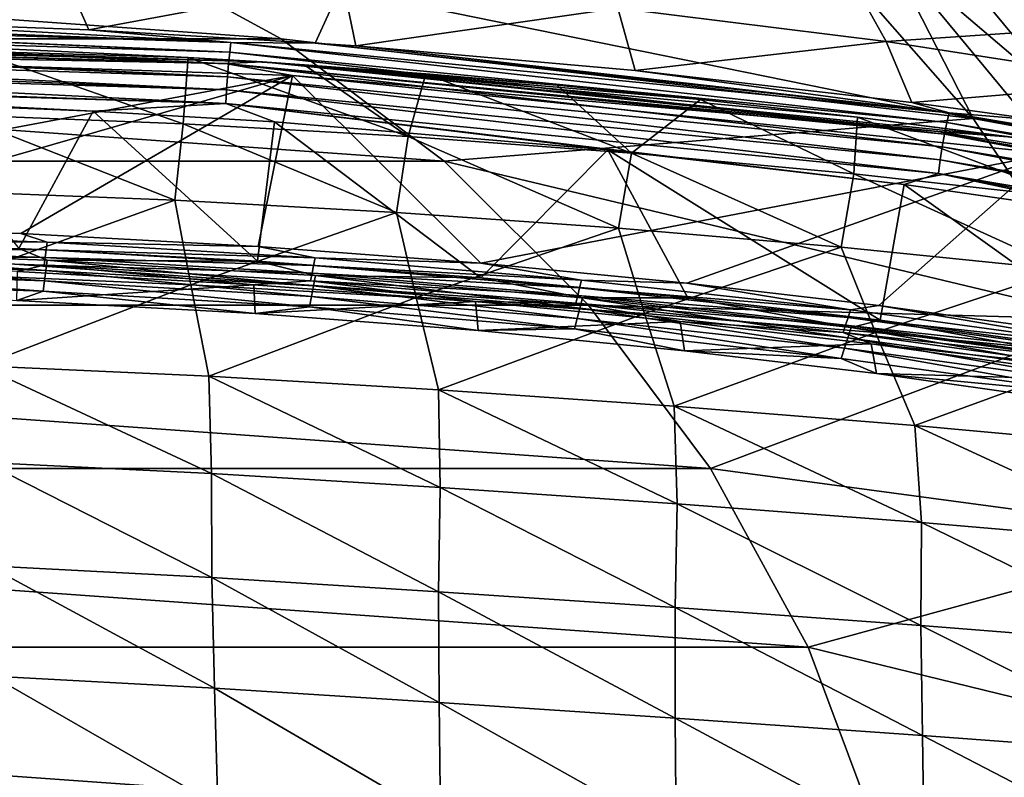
# Model space of a CAD drawing. Header units: metres. Extents: x -92 to 264, y -100 to 50.
# Tile 585 of 721: x 202.5 to 207.33, y 20.77 to 24.48. Entities that reach past the tile are written whole.
import ezdxf

# ---------------------------------------------------------------- set-up
doc = ezdxf.new("R2010")
doc.units = ezdxf.units.M
doc.layers.add('solid_21062050_01', color=7, linetype='CONTINUOUS')

msp = doc.modelspace()

# ---------------------------------------------------------------- linework, layer by layer
at = {"layer": 'solid_21062050_01'}
for points in [[(207.294907, 25.350376, -35.257172), (208.095963, 24.382065, -35.257172), (207.237473, 25.296432, -35.460682)], [(207.294907, 25.350376, -35.257172), (207.96521, 24.611923, -35.04163), (208.095963, 24.382065, -35.257172)], [(207.237473, 25.296432, -35.460682), (208.032211, 24.335747, -35.460682), (207.149216, 25.213554, -35.64225)], [(208.095963, 24.382065, -35.257172), (208.032211, 24.335747, -35.460682), (207.237473, 25.296432, -35.460682)], [(207.149216, 25.213554, -35.64225), (207.934265, 24.264582, -35.64225), (207.034348, 25.105686, -35.793232)], [(208.032211, 24.335747, -35.460682), (207.934265, 24.264582, -35.64225), (207.149216, 25.213554, -35.64225)], [(207.034348, 25.105686, -35.793232), (207.806778, 24.171961, -35.793232), (206.898331, 24.977966, -35.906437)], [(207.934265, 24.264582, -35.64225), (207.806778, 24.171961, -35.793232), (207.034348, 25.105686, -35.793232)], [(206.898331, 24.977966, -35.906437), (207.655838, 24.062294, -35.906437), (206.747665, 24.836475, -35.976471)], [(207.806778, 24.171961, -35.793232), (207.655838, 24.062294, -35.906437), (206.898331, 24.977966, -35.906437)], [(203.784546, 24.388706, -97.010002), (196.215454, 24.388706, -97.010002), (197.091904, 24.867331, -97.010002)], [(203.784546, 24.388706, -97.010002), (197.091904, 24.867331, -97.010002), (202.908096, 24.867331, -97.010002)], [(206.396591, 24.889013, -36), (207.176468, 23.998587, -36), (202.908096, 24.867331, -36)], [(203.784546, 24.388706, -36), (203.784546, 24.388706, -97.010002), (202.908096, 24.867331, -97.010002)], [(202.908096, 24.867331, -36), (203.784546, 24.388706, -36), (202.908096, 24.867331, -97.010002)], [(207.176468, 23.998587, -36), (203.784546, 24.388706, -36), (202.908096, 24.867331, -36)], [(206.747665, 24.836475, -35.976471), (207.176468, 23.998587, -36), (206.396591, 24.889013, -36)], [(206.747665, 24.836475, -35.976471), (207.488632, 23.940805, -35.976471), (207.176468, 23.998587, -36)], [(207.655838, 24.062294, -35.906437), (207.488632, 23.940805, -35.976471), (206.747665, 24.836475, -35.976471)], [(202.704193, 24.747511, 116.141663), (201.448273, 24.485466, 118.27607), (202.84227, 24.433966, 118.308525)], [(204.087067, 24.664352, 116.169136), (202.704193, 24.747511, 116.141663), (202.84227, 24.433966, 118.308525)], [(204.087067, 24.664352, 116.169136), (202.84227, 24.433966, 118.308525), (203.951111, 24.368528, 118.345375)], [(204.15062, 24.354254, 118.353264), (204.087067, 24.664352, 116.169136), (203.951111, 24.368528, 118.345375)], [(205.434723, 24.538719, 116.2481), (204.087067, 24.664352, 116.169136), (204.15062, 24.354254, 118.353264)], [(207.841278, 24.448856, 114.370049), (207.630234, 24.703587, 112.31485), (206.594009, 24.65596, 114.230843)], [(206.74968, 24.375963, 116.344032), (206.594009, 24.65596, 114.230843), (205.434723, 24.538719, 116.2481)], [(207.841278, 24.448856, 114.370049), (206.594009, 24.65596, 114.230843), (206.74968, 24.375963, 116.344032)], [(205.434723, 24.538719, 116.2481), (204.15062, 24.354254, 118.353264), (205.520401, 24.233866, 118.421494)], [(206.74968, 24.375963, 116.344032), (205.434723, 24.538719, 116.2481), (205.520401, 24.233866, 118.421494)], [(203.53862, 24.371174, 118.409752), (201.448273, 24.485466, 118.27607), (200, 24.504158, 118.261986)], [(200, 24.480251, 118.339745), (203.53862, 24.371174, 118.409752), (200, 24.504158, 118.261986)], [(203.532791, 24.324409, 118.484573), (203.53862, 24.371174, 118.409752), (200, 24.480251, 118.339745)], [(200, 24.477074, 118.34655), (203.532791, 24.324409, 118.484573), (200, 24.480251, 118.339745)], [(200, 24.477074, 118.34655), (200, 24.433168, 118.415253), (203.532791, 24.324409, 118.484573)], [(203.53862, 24.371174, 118.409752), (202.84227, 24.433966, 118.308525), (201.448273, 24.485466, 118.27607)], [(200, 24.433168, 118.415253), (200, 24.425278, 118.424408), (203.527115, 24.266424, 118.537613)], [(203.532791, 24.324409, 118.484573), (200, 24.433168, 118.415253), (203.527115, 24.266424, 118.537613)], [(200, 24.425278, 118.424408), (200, 24.37557, 118.46814), (203.527115, 24.266424, 118.537613)], [(203.53862, 24.371174, 118.409752), (203.951111, 24.368528, 118.345375), (202.84227, 24.433966, 118.308525)], [(208.046188, 24.175425, 116.470116), (207.841278, 24.448856, 114.370049), (206.74968, 24.375963, 116.344032)], [(204.583771, 23.790457, -97.010002), (195.416229, 23.790457, -97.010002), (196.215454, 24.388706, -97.010002)], [(204.583771, 23.790457, -97.010002), (196.215454, 24.388706, -97.010002), (203.784546, 24.388706, -97.010002)], [(200, 24.387014, 118.902557), (200, 24.394146, 118.941711), (203.694046, 24.276728, 119.017807)], [(203.329208, 24.297821, 119.081635), (203.694046, 24.276728, 119.017807), (200, 24.394146, 118.941711)], [(202.224655, 24.350567, 119.047348), (203.329208, 24.297821, 119.081635), (200, 24.394146, 118.941711)], [(200, 24.387014, 118.902557), (203.694046, 24.276728, 119.017807), (200, 24.374779, 118.864731)], [(200, 24.37557, 118.46814), (200, 24.360813, 118.477524), (203.521973, 24.20351, 118.569229)], [(203.527115, 24.266424, 118.537613), (200, 24.37557, 118.46814), (203.521973, 24.20351, 118.569229)], [(200, 24.366947, 118.846794), (200, 24.374779, 118.864731), (203.510941, 24.268717, 118.933533)], [(203.694046, 24.276728, 119.017807), (203.510941, 24.268717, 118.933533), (200, 24.374779, 118.864731)], [(207.04689, 23.979544, 118.684593), (203.53862, 24.371174, 118.409752), (203.532791, 24.324409, 118.484573)], [(203.53862, 24.371174, 118.409752), (207.058655, 24.026037, 118.610306), (203.951111, 24.368528, 118.345375)], [(207.04689, 23.979544, 118.684593), (207.058655, 24.026037, 118.610306), (203.53862, 24.371174, 118.409752)], [(204.583771, 23.790457, -36), (204.583771, 23.790457, -97.010002), (203.784546, 24.388706, -97.010002)], [(203.784546, 24.388706, -36), (204.583771, 23.790457, -36), (203.784546, 24.388706, -97.010002)], [(207.176468, 23.998587, -36), (204.583771, 23.790457, -36), (203.784546, 24.388706, -36)], [(207.058655, 24.026037, 118.610306), (204.15062, 24.354254, 118.353264), (203.951111, 24.368528, 118.345375)], [(206.74968, 24.375963, 116.344032), (205.520401, 24.233866, 118.421494), (206.875259, 24.076433, 118.51078)], [(208.046188, 24.175425, 116.470116), (206.74968, 24.375963, 116.344032), (206.875259, 24.076433, 118.51078)], [(200, 24.366947, 118.846794), (203.510941, 24.268717, 118.933533), (200, 24.336798, 118.796722)], [(200, 24.360813, 118.477524), (200, 24.314453, 118.499405), (203.521973, 24.20351, 118.569229)], [(203.840286, 24.210171, 118.880165), (200, 23.489403, 118.491638), (200, 24.336798, 118.796722)], [(203.510941, 24.268717, 118.933533), (203.840286, 24.210171, 118.880165), (200, 24.336798, 118.796722)], [(202.198135, 24.01689, 121.268204), (203.304291, 23.973225, 121.252739), (202.224655, 24.350567, 119.047348)], [(203.304291, 23.973225, 121.252739), (203.329208, 24.297821, 119.081635), (202.224655, 24.350567, 119.047348)], [(203.532791, 24.324409, 118.484573), (203.527115, 24.266424, 118.537613), (207.035263, 23.921919, 118.737053)], [(207.04689, 23.979544, 118.684593), (203.532791, 24.324409, 118.484573), (207.035263, 23.921919, 118.737053)], [(207.058655, 24.026037, 118.610306), (205.520401, 24.233866, 118.421494), (204.15062, 24.354254, 118.353264)], [(200, 24.314453, 118.499405), (200, 24.279024, 118.510033), (203.517395, 24.13966, 118.584702)], [(203.521973, 24.20351, 118.569229), (200, 24.314453, 118.499405), (203.517395, 24.13966, 118.584702)], [(200, 24.279024, 118.510033), (200, 24.247126, 118.516052), (203.517395, 24.13966, 118.584702)], [(203.304291, 23.973225, 121.252739), (204.407135, 23.910658, 121.23584), (203.329208, 24.297821, 119.081635)], [(203.329208, 24.297821, 119.081635), (203.896957, 24.262102, 119.104286), (203.694046, 24.276728, 119.017807)], [(204.407135, 23.910658, 121.23584), (203.896957, 24.262102, 119.104286), (203.329208, 24.297821, 119.081635)], [(203.694046, 24.276728, 119.017807), (207.003418, 23.935202, 119.132072), (203.510941, 24.268717, 118.933533)], [(203.694046, 24.276728, 119.017807), (207.366882, 23.907055, 119.236732), (207.003418, 23.935202, 119.132072)], [(206.609619, 24.004515, 119.258354), (207.366882, 23.907055, 119.236732), (203.694046, 24.276728, 119.017807)], [(205.840775, 24.092304, 119.207077), (206.609619, 24.004515, 119.258354), (203.694046, 24.276728, 119.017807)], [(205.137375, 24.162363, 119.16552), (205.840775, 24.092304, 119.207077), (203.694046, 24.276728, 119.017807)], [(204.49472, 24.217819, 119.131851), (205.137375, 24.162363, 119.16552), (203.694046, 24.276728, 119.017807)], [(203.896957, 24.262102, 119.104286), (204.49472, 24.217819, 119.131851), (203.694046, 24.276728, 119.017807)], [(200, 24.247126, 118.516052), (200, 24.190165, 118.518188), (203.513153, 24.072693, 118.586136)], [(203.517395, 24.13966, 118.584702), (200, 24.247126, 118.516052), (203.513153, 24.072693, 118.586136)], [(203.510941, 24.268717, 118.933533), (207.003418, 23.935202, 119.132072), (203.840286, 24.210171, 118.880165)], [(203.527115, 24.266424, 118.537613), (203.521973, 24.20351, 118.569229), (207.024567, 23.859415, 118.768097)], [(207.035263, 23.921919, 118.737053), (203.527115, 24.266424, 118.537613), (207.024567, 23.859415, 118.768097)], [(204.407135, 23.910658, 121.23584), (204.49472, 24.217819, 119.131851), (203.896957, 24.262102, 119.104286)], [(207.058655, 24.026037, 118.610306), (206.875259, 24.076433, 118.51078), (205.520401, 24.233866, 118.421494)], [(203.840286, 24.210171, 118.880165), (201.285233, 23.474718, 118.500793), (200, 23.489403, 118.491638)], [(200, 24.190165, 118.518188), (200, 24.180218, 118.517456), (203.513153, 24.072693, 118.586136)], [(200, 24.180218, 118.517456), (201.94046, 24.072819, 118.521935), (202.863007, 24.033998, 118.546593)], [(203.513153, 24.072693, 118.586136), (200, 24.180218, 118.517456), (202.863007, 24.033998, 118.546593)], [(203.840286, 24.210171, 118.880165), (202.508377, 23.4356, 118.52729), (201.285233, 23.474718, 118.500793)], [(203.840286, 24.210171, 118.880165), (203.672592, 23.372097, 118.567406), (202.508377, 23.4356, 118.52729)], [(203.521973, 24.20351, 118.569229), (203.517395, 24.13966, 118.584702), (207.014969, 23.795994, 118.78302)], [(207.024567, 23.859415, 118.768097), (203.521973, 24.20351, 118.569229), (207.014969, 23.795994, 118.78302)], [(203.840286, 24.210171, 118.880165), (204.764191, 23.289936, 118.618523), (203.672592, 23.372097, 118.567406)], [(203.840286, 24.210171, 118.880165), (207.555038, 23.825739, 119.113564), (204.764191, 23.289936, 118.618523)], [(207.003418, 23.935202, 119.132072), (207.555038, 23.825739, 119.113564), (203.840286, 24.210171, 118.880165)], [(204.407135, 23.910658, 121.23584), (205.502502, 23.828587, 121.219406), (204.49472, 24.217819, 119.131851)], [(205.502502, 23.828587, 121.219406), (205.137375, 24.162363, 119.16552), (204.49472, 24.217819, 119.131851)], [(208.046188, 24.175425, 116.470116), (206.875259, 24.076433, 118.51078), (207.517502, 23.988831, 118.558975)], [(203.517395, 24.13966, 118.584702), (203.513153, 24.072693, 118.586136), (207.005981, 23.729485, 118.783905)], [(207.014969, 23.795994, 118.78302), (203.517395, 24.13966, 118.584702), (207.005981, 23.729485, 118.783905)], [(205.502502, 23.828587, 121.219406), (205.840775, 24.092304, 119.207077), (205.137375, 24.162363, 119.16552)], [(205.502502, 23.828587, 121.219406), (206.591293, 23.727037, 121.203102), (205.840775, 24.092304, 119.207077)], [(206.591293, 23.727037, 121.203102), (206.609619, 24.004515, 119.258354), (205.840775, 24.092304, 119.207077)], [(201.94046, 24.072819, 118.521935), (202.498734, 23.362373, 118.287766), (202.863007, 24.033998, 118.546593)], [(202.863007, 24.033998, 118.546593), (202.498734, 23.362373, 118.287766), (203.668808, 23.299643, 118.328133)], [(203.513153, 24.072693, 118.586136), (202.863007, 24.033998, 118.546593), (203.75293, 23.981693, 118.579132)], [(202.863007, 24.033998, 118.546593), (203.668808, 23.299643, 118.328133), (203.75293, 23.981693, 118.579132)], [(203.513153, 24.072693, 118.586136), (205.3862, 23.844568, 118.660164), (206.838562, 23.675968, 118.754913)], [(207.005981, 23.729485, 118.783905), (203.513153, 24.072693, 118.586136), (206.838562, 23.675968, 118.754913)], [(203.513153, 24.072693, 118.586136), (203.75293, 23.981693, 118.579132), (205.3862, 23.844568, 118.660164)], [(207.058655, 24.026037, 118.610306), (207.517502, 23.988831, 118.558975), (206.875259, 24.076433, 118.51078)], [(202.179504, 23.640862, 123.661911), (203.264374, 23.597813, 123.654701), (202.198135, 24.01689, 121.268204)], [(203.264374, 23.597813, 123.654701), (203.304291, 23.973225, 121.252739), (202.198135, 24.01689, 121.268204)], [(207.176468, 23.998587, -36), (207.833191, 23.014103, -36), (204.583771, 23.790457, -36)], [(206.591293, 23.727037, 121.203102), (207.675247, 23.606138, 121.186203), (206.609619, 24.004515, 119.258354)], [(206.609619, 24.004515, 119.258354), (207.445053, 23.895948, 119.321136), (207.366882, 23.907055, 119.236732)], [(207.675247, 23.606138, 121.186203), (207.445053, 23.895948, 119.321136), (206.609619, 24.004515, 119.258354)], [(210.518524, 23.394466, 119.009285), (207.058655, 24.026037, 118.610306), (207.04689, 23.979544, 118.684593)], [(207.058655, 24.026037, 118.610306), (210.536041, 23.440529, 118.935867), (207.517502, 23.988831, 118.558975)], [(210.518524, 23.394466, 119.009285), (210.536041, 23.440529, 118.935867), (207.058655, 24.026037, 118.610306)], [(207.488632, 23.940805, -35.976471), (207.833191, 23.014103, -36), (207.176468, 23.998587, -36)], [(203.264374, 23.597813, 123.654701), (204.349792, 23.537916, 123.642372), (203.304291, 23.973225, 121.252739)], [(204.349792, 23.537916, 123.642372), (204.407135, 23.910658, 121.23584), (203.304291, 23.973225, 121.252739)], [(203.75293, 23.981693, 118.579132), (203.668808, 23.299643, 118.328133), (204.763504, 23.217419, 118.379128)], [(203.75293, 23.981693, 118.579132), (204.763504, 23.217419, 118.379128), (205.3862, 23.844568, 118.660164)], [(207.003418, 23.935202, 119.132072), (210.456284, 23.371937, 119.454819), (207.555038, 23.825739, 119.113564)], [(207.366882, 23.907055, 119.236732), (210.456284, 23.371937, 119.454819), (207.003418, 23.935202, 119.132072)], [(207.04689, 23.979544, 118.684593), (207.035263, 23.921919, 118.737053), (210.501251, 23.337414, 119.060806)], [(210.518524, 23.394466, 119.009285), (207.04689, 23.979544, 118.684593), (210.501251, 23.337414, 119.060806)], [(204.349792, 23.537916, 123.642372), (205.437988, 23.461304, 123.623947), (204.407135, 23.910658, 121.23584)], [(205.437988, 23.461304, 123.623947), (205.502502, 23.828587, 121.219406), (204.407135, 23.910658, 121.23584)], [(207.035263, 23.921919, 118.737053), (207.024567, 23.859415, 118.768097), (210.485413, 23.275553, 119.090927)], [(210.501251, 23.337414, 119.060806), (207.035263, 23.921919, 118.737053), (210.485413, 23.275553, 119.090927)], [(205.3862, 23.844568, 118.660164), (204.763504, 23.217419, 118.379128), (205.778305, 23.119642, 118.437485)], [(205.3862, 23.844568, 118.660164), (205.778305, 23.119642, 118.437485), (206.721069, 23.010183, 118.501251)], [(205.3862, 23.844568, 118.660164), (206.721069, 23.010183, 118.501251), (206.838562, 23.675968, 118.754913)], [(207.024567, 23.859415, 118.768097), (207.014969, 23.795994, 118.78302), (210.471191, 23.212797, 119.104965)], [(210.485413, 23.275553, 119.090927), (207.024567, 23.859415, 118.768097), (210.471191, 23.212797, 119.104965)], [(205.290451, 23.083771, -97.010002), (194.709549, 23.083771, -97.010002), (195.416229, 23.790457, -97.010002)], [(205.290451, 23.083771, -97.010002), (195.416229, 23.790457, -97.010002), (204.583771, 23.790457, -97.010002)], [(205.290451, 23.083771, -36), (205.290451, 23.083771, -97.010002), (204.583771, 23.790457, -97.010002)], [(204.583771, 23.790457, -36), (205.290451, 23.083771, -36), (204.583771, 23.790457, -97.010002)], [(207.833191, 23.014103, -36), (205.290451, 23.083771, -36), (204.583771, 23.790457, -36)], [(207.555038, 23.825739, 119.113564), (205.772659, 23.192181, 118.676559), (204.764191, 23.289936, 118.618523)], [(205.437988, 23.461304, 123.623947), (206.528824, 23.367819, 123.599457), (205.502502, 23.828587, 121.219406)], [(206.528824, 23.367819, 123.599457), (206.591293, 23.727037, 121.203102), (205.502502, 23.828587, 121.219406)], [(207.555038, 23.825739, 119.113564), (206.713287, 23.083166, 118.740509), (205.772659, 23.192181, 118.676559)], [(207.555038, 23.825739, 119.113564), (208.005081, 22.903349, 118.843193), (206.713287, 23.083166, 118.740509)], [(207.014969, 23.795994, 118.78302), (207.005981, 23.729485, 118.783905), (210.457932, 23.147001, 119.104973)], [(210.471191, 23.212797, 119.104965), (207.014969, 23.795994, 118.78302), (210.457932, 23.147001, 119.104973)], [(206.528824, 23.367819, 123.599457), (207.621628, 23.257242, 123.569199), (206.591293, 23.727037, 121.203102)], [(207.621628, 23.257242, 123.569199), (207.675247, 23.606138, 121.186203), (206.591293, 23.727037, 121.203102)], [(207.005981, 23.729485, 118.783905), (206.838562, 23.675968, 118.754913), (208.143158, 23.48756, 118.858673)], [(207.005981, 23.729485, 118.783905), (208.143158, 23.48756, 118.858673), (209.323486, 23.287939, 118.968307)], [(210.457932, 23.147001, 119.104973), (207.005981, 23.729485, 118.783905), (209.323486, 23.287939, 118.968307)], [(206.838562, 23.675968, 118.754913), (206.721069, 23.010183, 118.501251), (208.017914, 22.830656, 118.604385)], [(206.838562, 23.675968, 118.754913), (208.017914, 22.830656, 118.604385), (208.143158, 23.48756, 118.858673)], [(202.241425, 23.230602, 126.145065), (203.264374, 23.597813, 123.654701), (202.179504, 23.640862, 123.661911)], [(202.241425, 23.230602, 126.145065), (203.341736, 23.183855, 126.148109), (203.264374, 23.597813, 123.654701)], [(203.341736, 23.183855, 126.148109), (204.349792, 23.537916, 123.642372), (203.264374, 23.597813, 123.654701)], [(203.341736, 23.183855, 126.148109), (204.446518, 23.120977, 126.141739), (204.349792, 23.537916, 123.642372)], [(204.446518, 23.120977, 126.141739), (205.437988, 23.461304, 123.623947), (204.349792, 23.537916, 123.642372)], [(201.319061, 23.437347, 118.605148), (201.285233, 23.474718, 118.500793), (202.508377, 23.4356, 118.52729)], [(204.446518, 23.120977, 126.141739), (205.565689, 23.043001, 126.121445), (205.437988, 23.461304, 123.623947)], [(205.565689, 23.043001, 126.121445), (206.528824, 23.367819, 123.599457), (205.437988, 23.461304, 123.623947)], [(201.316666, 23.399729, 118.709641), (201.319061, 23.437347, 118.605148), (202.637894, 23.392252, 118.634674)], [(202.637894, 23.392252, 118.634674), (201.319061, 23.437347, 118.605148), (202.508377, 23.4356, 118.52729)], [(202.637894, 23.392252, 118.634674), (202.508377, 23.4356, 118.52729), (203.672592, 23.372097, 118.567406)], [(202.628281, 23.31707, 118.843506), (201.311859, 23.324493, 118.91861), (201.314255, 23.362112, 118.814125)], [(201.314255, 23.362112, 118.814125), (201.316666, 23.399729, 118.709641), (202.633087, 23.354662, 118.73909)], [(202.628281, 23.31707, 118.843506), (201.314255, 23.362112, 118.814125), (202.633087, 23.354662, 118.73909)], [(202.633087, 23.354662, 118.73909), (201.316666, 23.399729, 118.709641), (202.637894, 23.392252, 118.634674)], [(201.31871, 23.350128, 118.403679), (202.638428, 23.305086, 118.433098), (202.498734, 23.362373, 118.287766)], [(202.638428, 23.305086, 118.433098), (203.668808, 23.299643, 118.328133), (202.498734, 23.362373, 118.287766)], [(202.633087, 23.354662, 118.73909), (202.637894, 23.392252, 118.634674), (203.950974, 23.315819, 118.682884)], [(203.950974, 23.315819, 118.682884), (202.637894, 23.392252, 118.634674), (203.672592, 23.372097, 118.567406)], [(203.950974, 23.315819, 118.682884), (203.672592, 23.372097, 118.567406), (204.764191, 23.289936, 118.618523)], [(205.565689, 23.043001, 126.121445), (206.697922, 22.949574, 126.087708), (206.528824, 23.367819, 123.599457)], [(206.697922, 22.949574, 126.087708), (207.621628, 23.257242, 123.569199), (206.528824, 23.367819, 123.599457)], [(202.628281, 23.31707, 118.843506), (202.623474, 23.279478, 118.947914), (201.311859, 23.324493, 118.91861)], [(201.311859, 23.324493, 118.91861), (202.623474, 23.279478, 118.947914), (202.492859, 23.248287, 119.04689)], [(201.315445, 23.299084, 118.545456), (202.631897, 23.254078, 118.574783), (201.31871, 23.350128, 118.403679)], [(202.631897, 23.254078, 118.574783), (202.638428, 23.305086, 118.433098), (201.31871, 23.350128, 118.403679)], [(203.936584, 23.240723, 118.891472), (202.623474, 23.279478, 118.947914), (202.628281, 23.31707, 118.843506)], [(202.628281, 23.31707, 118.843506), (202.633087, 23.354662, 118.73909), (203.943787, 23.278271, 118.787178)], [(203.936584, 23.240723, 118.891472), (202.628281, 23.31707, 118.843506), (203.943787, 23.278271, 118.787178)], [(203.943787, 23.278271, 118.787178), (202.633087, 23.354662, 118.73909), (203.950974, 23.315819, 118.682884)], [(203.943787, 23.278271, 118.787178), (203.950974, 23.315819, 118.682884), (205.25737, 23.206629, 118.749191)], [(205.25737, 23.206629, 118.749191), (203.950974, 23.315819, 118.682884), (204.764191, 23.289936, 118.618523)], [(201.31218, 23.248039, 118.687241), (202.625366, 23.20307, 118.716461), (201.315445, 23.299084, 118.545456)], [(202.625366, 23.20307, 118.716461), (202.631897, 23.254078, 118.574783), (201.315445, 23.299084, 118.545456)], [(202.623474, 23.279478, 118.947914), (203.651108, 23.184496, 119.086777), (202.492859, 23.248287, 119.04689)], [(203.936584, 23.240723, 118.891472), (203.929382, 23.203175, 118.995758), (202.623474, 23.279478, 118.947914)], [(202.623474, 23.279478, 118.947914), (203.929382, 23.203175, 118.995758), (203.651108, 23.184496, 119.086777)], [(202.631897, 23.254078, 118.574783), (203.943939, 23.178127, 118.623093), (202.638428, 23.305086, 118.433098)], [(202.638428, 23.305086, 118.433098), (203.95372, 23.229076, 118.481575), (203.668808, 23.299643, 118.328133)], [(203.943939, 23.178127, 118.623093), (203.95372, 23.229076, 118.481575), (202.638428, 23.305086, 118.433098)], [(203.95372, 23.229076, 118.481575), (204.763504, 23.217419, 118.379128), (203.668808, 23.299643, 118.328133)], [(203.936584, 23.240723, 118.891472), (203.943787, 23.278271, 118.787178), (205.247787, 23.16914, 118.853317)], [(205.247787, 23.16914, 118.853317), (203.943787, 23.278271, 118.787178), (205.25737, 23.206629, 118.749191)], [(205.25737, 23.206629, 118.749191), (204.764191, 23.289936, 118.618523), (205.772659, 23.192181, 118.676559)], [(201.31218, 23.248039, 118.687241), (201.308914, 23.196995, 118.829025), (202.61882, 23.152061, 118.858147)], [(201.31218, 23.248039, 118.687241), (202.61882, 23.152061, 118.858147), (202.625366, 23.20307, 118.716461)], [(202.31221, 22.787552, 128.710114), (203.341736, 23.183855, 126.148109), (202.241425, 23.230602, 126.145065)], [(202.492859, 23.248287, 119.04689), (203.651108, 23.184496, 119.086777), (202.489731, 23.106804, 118.995811)], [(202.625366, 23.20307, 118.716461), (203.934143, 23.127178, 118.76461), (202.631897, 23.254078, 118.574783)], [(203.934143, 23.127178, 118.76461), (203.943939, 23.178127, 118.623093), (202.631897, 23.254078, 118.574783)], [(205.238205, 23.131653, 118.957436), (203.929382, 23.203175, 118.995758), (203.936584, 23.240723, 118.891472)], [(205.238205, 23.131653, 118.957436), (203.936584, 23.240723, 118.891472), (205.247787, 23.16914, 118.853317)], [(203.943939, 23.178127, 118.623093), (205.248291, 23.069294, 118.689171), (203.95372, 23.229076, 118.481575)], [(203.95372, 23.229076, 118.481575), (205.261307, 23.120161, 118.547882), (204.763504, 23.217419, 118.379128)], [(205.248291, 23.069294, 118.689171), (205.261307, 23.120161, 118.547882), (203.95372, 23.229076, 118.481575)], [(205.261307, 23.120161, 118.547882), (205.778305, 23.119642, 118.437485), (204.763504, 23.217419, 118.379128)], [(206.697922, 22.949574, 126.087708), (207.839691, 22.840069, 126.041985), (207.621628, 23.257242, 123.569199)], [(202.489731, 23.106804, 118.995811), (202.61882, 23.152061, 118.858147), (201.308914, 23.196995, 118.829025)], [(202.31221, 22.787552, 128.710114), (203.429703, 22.736008, 128.725281), (203.341736, 23.183855, 126.148109)], [(203.651108, 23.184496, 119.086777), (203.657333, 23.042656, 119.03611), (202.489731, 23.106804, 118.995811)], [(202.625366, 23.20307, 118.716461), (202.61882, 23.152061, 118.858147), (203.924362, 23.076229, 118.906128)], [(202.625366, 23.20307, 118.716461), (203.924362, 23.076229, 118.906128), (203.934143, 23.127178, 118.76461)], [(203.429703, 22.736008, 128.725281), (204.446518, 23.120977, 126.141739), (203.341736, 23.183855, 126.148109)], [(203.929382, 23.203175, 118.995758), (204.737289, 23.101938, 119.137619), (203.651108, 23.184496, 119.086777)], [(203.651108, 23.184496, 119.086777), (204.737289, 23.101938, 119.137619), (203.657333, 23.042656, 119.03611)], [(205.238205, 23.131653, 118.957436), (205.228638, 23.094164, 119.061562), (203.929382, 23.203175, 118.995758)], [(203.929382, 23.203175, 118.995758), (205.228638, 23.094164, 119.061562), (204.737289, 23.101938, 119.137619)], [(203.934143, 23.127178, 118.76461), (205.23526, 23.018429, 118.830452), (203.943939, 23.178127, 118.623093)], [(205.23526, 23.018429, 118.830452), (205.248291, 23.069294, 118.689171), (203.943939, 23.178127, 118.623093)], [(205.238205, 23.131653, 118.957436), (205.247787, 23.16914, 118.853317), (206.563049, 23.024202, 118.938004)], [(205.247787, 23.16914, 118.853317), (205.25737, 23.206629, 118.749191), (206.575027, 23.061613, 118.834106)], [(206.563049, 23.024202, 118.938004), (205.247787, 23.16914, 118.853317), (206.575027, 23.061613, 118.834106)], [(206.575027, 23.061613, 118.834106), (205.25737, 23.206629, 118.749191), (205.772659, 23.192181, 118.676559)], [(206.575027, 23.061613, 118.834106), (205.772659, 23.192181, 118.676559), (206.713287, 23.083166, 118.740509)], [(202.489731, 23.106804, 118.995811), (203.657333, 23.042656, 119.03611), (202.61882, 23.152061, 118.858147)], [(203.657333, 23.042656, 119.03611), (203.924362, 23.076229, 118.906128), (202.61882, 23.152061, 118.858147)], [(203.429703, 22.736008, 128.725281), (204.556824, 22.669115, 128.725662), (204.446518, 23.120977, 126.141739)], [(203.934143, 23.127178, 118.76461), (203.924362, 23.076229, 118.906128), (205.222229, 22.967564, 118.971741)], [(203.934143, 23.127178, 118.76461), (205.222229, 22.967564, 118.971741), (205.23526, 23.018429, 118.830452)], [(204.556824, 22.669115, 128.725662), (205.565689, 23.043001, 126.121445), (204.446518, 23.120977, 126.141739)], [(206.551056, 22.986794, 119.041908), (205.228638, 23.094164, 119.061562), (205.238205, 23.131653, 118.957436)], [(206.551056, 22.986794, 119.041908), (205.238205, 23.131653, 118.957436), (206.563049, 23.024202, 118.938004)], [(205.248291, 23.069294, 118.689171), (206.562164, 22.924583, 118.773567), (205.261307, 23.120161, 118.547882)], [(205.261307, 23.120161, 118.547882), (206.578445, 22.975344, 118.632584), (205.778305, 23.119642, 118.437485)], [(206.562164, 22.924583, 118.773567), (206.578445, 22.975344, 118.632584), (205.261307, 23.120161, 118.547882)], [(206.578445, 22.975344, 118.632584), (206.721069, 23.010183, 118.501251), (205.778305, 23.119642, 118.437485)], [(205.888702, 22.284546, -97.010002), (194.111298, 22.284546, -97.010002), (194.709549, 23.083771, -97.010002)], [(205.888702, 22.284546, -97.010002), (194.709549, 23.083771, -97.010002), (205.290451, 23.083771, -97.010002)], [(204.737289, 23.101938, 119.137619), (204.750977, 22.959505, 119.087486), (203.657333, 23.042656, 119.03611)], [(203.657333, 23.042656, 119.03611), (204.750977, 22.959505, 119.087486), (203.924362, 23.076229, 118.906128)], [(204.750977, 22.959505, 119.087486), (205.222229, 22.967564, 118.971741), (203.924362, 23.076229, 118.906128)], [(204.737289, 23.101938, 119.137619), (205.740494, 23.003695, 119.19532), (204.750977, 22.959505, 119.087486)], [(205.228638, 23.094164, 119.061562), (205.740494, 23.003695, 119.19532), (204.737289, 23.101938, 119.137619)], [(206.551056, 22.986794, 119.041908), (206.539078, 22.949385, 119.145805), (205.228638, 23.094164, 119.061562)], [(205.228638, 23.094164, 119.061562), (206.539078, 22.949385, 119.145805), (205.740494, 23.003695, 119.19532)], [(205.23526, 23.018429, 118.830452), (206.545868, 22.873825, 118.914551), (205.248291, 23.069294, 118.689171)], [(206.545868, 22.873825, 118.914551), (206.562164, 22.924583, 118.773567), (205.248291, 23.069294, 118.689171)], [(205.888702, 22.284546, -36), (205.888702, 22.284546, -97.010002), (205.290451, 23.083771, -97.010002)], [(205.290451, 23.083771, -36), (205.888702, 22.284546, -36), (205.290451, 23.083771, -97.010002)], [(207.833191, 23.014103, -36), (205.888702, 22.284546, -36), (205.290451, 23.083771, -36)], [(207.943314, 22.873697, 118.941727), (206.575027, 23.061613, 118.834106), (206.713287, 23.083166, 118.740509)], [(207.943314, 22.873697, 118.941727), (206.713287, 23.083166, 118.740509), (208.005081, 22.903349, 118.843193)], [(204.556824, 22.669115, 128.725662), (205.711777, 22.588892, 128.702942), (205.565689, 23.043001, 126.121445)], [(205.23526, 23.018429, 118.830452), (205.222229, 22.967564, 118.971741), (206.529587, 22.823069, 119.055534)], [(205.23526, 23.018429, 118.830452), (206.529587, 22.823069, 119.055534), (206.545868, 22.873825, 118.914551)], [(205.711777, 22.588892, 128.702942), (206.697922, 22.949574, 126.087708), (205.565689, 23.043001, 126.121445)], [(206.551056, 22.986794, 119.041908), (206.563049, 23.024202, 118.938004), (207.928833, 22.836388, 119.045349)], [(206.563049, 23.024202, 118.938004), (206.575027, 23.061613, 118.834106), (207.943314, 22.873697, 118.941727)], [(207.928833, 22.836388, 119.045349), (206.563049, 23.024202, 118.938004), (207.943314, 22.873697, 118.941727)], [(205.740494, 23.003695, 119.19532), (205.76207, 22.85965, 119.14566), (204.750977, 22.959505, 119.087486)], [(205.740494, 23.003695, 119.19532), (206.675934, 22.894173, 119.258888), (205.76207, 22.85965, 119.14566)], [(206.539078, 22.949385, 119.145805), (206.675934, 22.894173, 119.258888), (205.740494, 23.003695, 119.19532)], [(207.833191, 23.014103, -36), (208.355453, 21.952848, -36), (205.888702, 22.284546, -36)], [(207.914352, 22.79908, 119.148964), (206.539078, 22.949385, 119.145805), (206.551056, 22.986794, 119.041908)], [(207.914352, 22.79908, 119.148964), (206.551056, 22.986794, 119.041908), (207.928833, 22.836388, 119.045349)], [(206.562164, 22.924583, 118.773567), (207.928024, 22.737238, 118.880669), (206.578445, 22.975344, 118.632584)], [(206.578445, 22.975344, 118.632584), (207.947708, 22.787859, 118.740067), (206.721069, 23.010183, 118.501251)], [(207.928024, 22.737238, 118.880669), (207.947708, 22.787859, 118.740067), (206.578445, 22.975344, 118.632584)], [(207.947708, 22.787859, 118.740067), (208.017914, 22.830656, 118.604385), (206.721069, 23.010183, 118.501251)], [(204.750977, 22.959505, 119.087486), (205.76207, 22.85965, 119.14566), (205.222229, 22.967564, 118.971741)], [(205.76207, 22.85965, 119.14566), (206.529587, 22.823069, 119.055534), (205.222229, 22.967564, 118.971741)], [(205.711777, 22.588892, 128.702942), (206.891083, 22.494671, 128.658417), (206.697922, 22.949574, 126.087708)], [(207.914352, 22.79908, 119.148964), (207.899872, 22.76177, 119.252586), (206.539078, 22.949385, 119.145805)], [(206.539078, 22.949385, 119.145805), (207.899872, 22.76177, 119.252586), (206.675934, 22.894173, 119.258888)], [(206.545868, 22.873825, 118.914551), (207.908356, 22.686617, 119.021263), (206.562164, 22.924583, 118.773567)], [(207.908356, 22.686617, 119.021263), (207.928024, 22.737238, 118.880669), (206.562164, 22.924583, 118.773567)], [(206.891083, 22.494671, 128.658417), (207.839691, 22.840069, 126.041985), (206.697922, 22.949574, 126.087708)], [(206.675934, 22.894173, 119.258888), (206.703064, 22.748947, 119.209831), (205.76207, 22.85965, 119.14566)], [(206.545868, 22.873825, 118.914551), (206.529587, 22.823069, 119.055534), (207.888657, 22.635998, 119.161865)], [(206.545868, 22.873825, 118.914551), (207.888657, 22.635998, 119.161865), (207.908356, 22.686617, 119.021263)], [(206.675934, 22.894173, 119.258888), (207.959915, 22.713631, 119.360893), (206.703064, 22.748947, 119.209831)], [(207.899872, 22.76177, 119.252586), (207.959915, 22.713631, 119.360893), (206.675934, 22.894173, 119.258888)], [(205.76207, 22.85965, 119.14566), (206.703064, 22.748947, 119.209831), (206.529587, 22.823069, 119.055534)], [(206.891083, 22.494671, 128.658417), (208.087753, 22.385359, 128.594971), (207.839691, 22.840069, 126.041985)], [(203.443268, 22.259031, 131.373657), (203.429703, 22.736008, 128.725281), (202.31221, 22.787552, 128.710114)], [(202.334274, 22.313595, 131.345505), (203.443268, 22.259031, 131.373657), (202.31221, 22.787552, 128.710114)], [(206.703064, 22.748947, 119.209831), (207.888657, 22.635998, 119.161865), (206.529587, 22.823069, 119.055534)], [(204.564804, 22.190449, 131.382797), (204.556824, 22.669115, 128.725662), (203.429703, 22.736008, 128.725281)], [(203.443268, 22.259031, 131.373657), (204.564804, 22.190449, 131.382797), (203.429703, 22.736008, 128.725281)], [(206.703064, 22.748947, 119.209831), (207.994003, 22.566587, 119.312798), (207.888657, 22.635998, 119.161865)], [(207.959915, 22.713631, 119.360893), (207.994003, 22.566587, 119.312798), (206.703064, 22.748947, 119.209831)], [(205.726242, 22.110973, 131.360397), (205.711777, 22.588892, 128.702942), (204.556824, 22.669115, 128.725662)], [(204.564804, 22.190449, 131.382797), (205.726242, 22.110973, 131.360397), (204.556824, 22.669115, 128.725662)], [(206.923111, 22.019808, 131.308105), (206.891083, 22.494671, 128.658417), (205.711777, 22.588892, 128.702942)], [(205.726242, 22.110973, 131.360397), (206.923111, 22.019808, 131.308105), (205.711777, 22.588892, 128.702942)], [(208.145203, 21.915447, 131.230057), (208.087753, 22.385359, 128.594971), (206.891083, 22.494671, 128.658417)], [(206.923111, 22.019808, 131.308105), (208.145203, 21.915447, 131.230057), (206.891083, 22.494671, 128.658417)], [(203.445816, 21.750029, 134.081314), (203.443268, 22.259031, 131.373657), (202.334274, 22.313595, 131.345505)], [(202.349075, 21.807007, 134.040863), (203.445816, 21.750029, 134.081314), (202.334274, 22.313595, 131.345505)], [(206.367325, 21.408104, -97.010002), (193.632675, 21.408104, -97.010002), (194.111298, 22.284546, -97.010002)], [(206.367325, 21.408104, -97.010002), (194.111298, 22.284546, -97.010002), (205.888702, 22.284546, -97.010002)], [(204.555618, 21.680256, 134.099579), (204.564804, 22.190449, 131.382797), (203.443268, 22.259031, 131.373657)], [(203.445816, 21.750029, 134.081314), (204.555618, 21.680256, 134.099579), (203.443268, 22.259031, 131.373657)], [(206.367325, 21.408104, -36), (206.367325, 21.408104, -97.010002), (205.888702, 22.284546, -97.010002)], [(205.888702, 22.284546, -36), (206.367325, 21.408104, -36), (205.888702, 22.284546, -97.010002)], [(208.355453, 21.952848, -36), (206.367325, 21.408104, -36), (205.888702, 22.284546, -36)], [(204.555618, 21.680256, 134.099579), (205.715286, 21.601986, 134.078857), (204.564804, 22.190449, 131.382797)], [(205.715286, 21.601986, 134.078857), (205.726242, 22.110973, 131.360397), (204.564804, 22.190449, 131.382797)], [(205.715286, 21.601986, 134.078857), (206.920639, 21.514463, 134.020523), (205.726242, 22.110973, 131.360397)], [(206.920639, 21.514463, 134.020523), (206.923111, 22.019808, 131.308105), (205.726242, 22.110973, 131.360397)], [(206.920639, 21.514463, 134.020523), (208.158798, 21.415855, 133.92981), (206.923111, 22.019808, 131.308105)], [(208.158798, 21.415855, 133.92981), (208.145203, 21.915447, 131.230057), (206.923111, 22.019808, 131.308105)], [(208.355453, 21.952848, -36), (208.735184, 20.830759, -36), (206.367325, 21.408104, -36)], [(203.458282, 21.207949, 136.839661), (203.445816, 21.750029, 134.081314), (202.349075, 21.807007, 134.040863)], [(202.369736, 21.26692, 136.788742), (203.458282, 21.207949, 136.839661), (202.349075, 21.807007, 134.040863)], [(204.558609, 21.137188, 136.866028), (204.555618, 21.680256, 134.099579), (203.445816, 21.750029, 134.081314)], [(203.458282, 21.207949, 136.839661), (204.558609, 21.137188, 136.866028), (203.445816, 21.750029, 134.081314)], [(205.716263, 21.060026, 136.847031), (205.715286, 21.601986, 134.078857), (204.555618, 21.680256, 134.099579)], [(204.558609, 21.137188, 136.866028), (205.716263, 21.060026, 136.847031), (204.555618, 21.680256, 134.099579)], [(206.928711, 20.975929, 136.783234), (206.920639, 21.514463, 134.020523), (205.715286, 21.601986, 134.078857)], [(205.716263, 21.060026, 136.847031), (206.928711, 20.975929, 136.783234), (205.715286, 21.601986, 134.078857)], [(208.180847, 20.882799, 136.680786), (208.158798, 21.415855, 133.92981), (206.920639, 21.514463, 134.020523)], [(206.928711, 20.975929, 136.783234), (208.180847, 20.882799, 136.680786), (206.920639, 21.514463, 134.020523)], [(206.716522, 20.471806, -97.010002), (193.283478, 20.471806, -97.010002), (193.632675, 21.408104, -97.010002)], [(206.716522, 20.471806, -97.010002), (193.632675, 21.408104, -97.010002), (206.367325, 21.408104, -97.010002)], [(206.716522, 20.471806, -36), (206.716522, 20.471806, -97.010002), (206.367325, 21.408104, -97.010002)], [(206.367325, 21.408104, -36), (206.716522, 20.471806, -36), (206.367325, 21.408104, -97.010002)], [(208.735184, 20.830759, -36), (206.716522, 20.471806, -36), (206.367325, 21.408104, -36)], [(203.474609, 20.633131, 139.642487), (203.458282, 21.207949, 136.839661), (202.369736, 21.26692, 136.788742)], [(202.391129, 20.69319, 139.584015), (203.474609, 20.633131, 139.642487), (202.369736, 21.26692, 136.788742)], [(204.56665, 20.562059, 139.67511), (204.558609, 21.137188, 136.866028), (203.458282, 21.207949, 136.839661)], [(203.474609, 20.633131, 139.642487), (204.56665, 20.562059, 139.67511), (203.458282, 21.207949, 136.839661)], [(205.720139, 20.486298, 139.657715), (205.716263, 21.060026, 136.847031), (204.558609, 21.137188, 136.866028)], [(204.56665, 20.562059, 139.67511), (205.720139, 20.486298, 139.657715), (204.558609, 21.137188, 136.866028)], [(206.935898, 20.405745, 139.589294), (206.928711, 20.975929, 136.783234), (205.716263, 21.060026, 136.847031)], [(205.720139, 20.486298, 139.657715), (206.935898, 20.405745, 139.589294), (205.716263, 21.060026, 136.847031)], [(208.197266, 20.318148, 139.476608), (208.180847, 20.882799, 136.680786), (206.928711, 20.975929, 136.783234)], [(206.935898, 20.405745, 139.589294), (208.197266, 20.318148, 139.476608), (206.928711, 20.975929, 136.783234)], [(208.735184, 20.830759, -36), (208.9646, 19.671188, -36), (206.716522, 20.471806, -36)]]:
    msp.add_3dface(points, dxfattribs=at)

doc.saveas('drawing.dxf')
